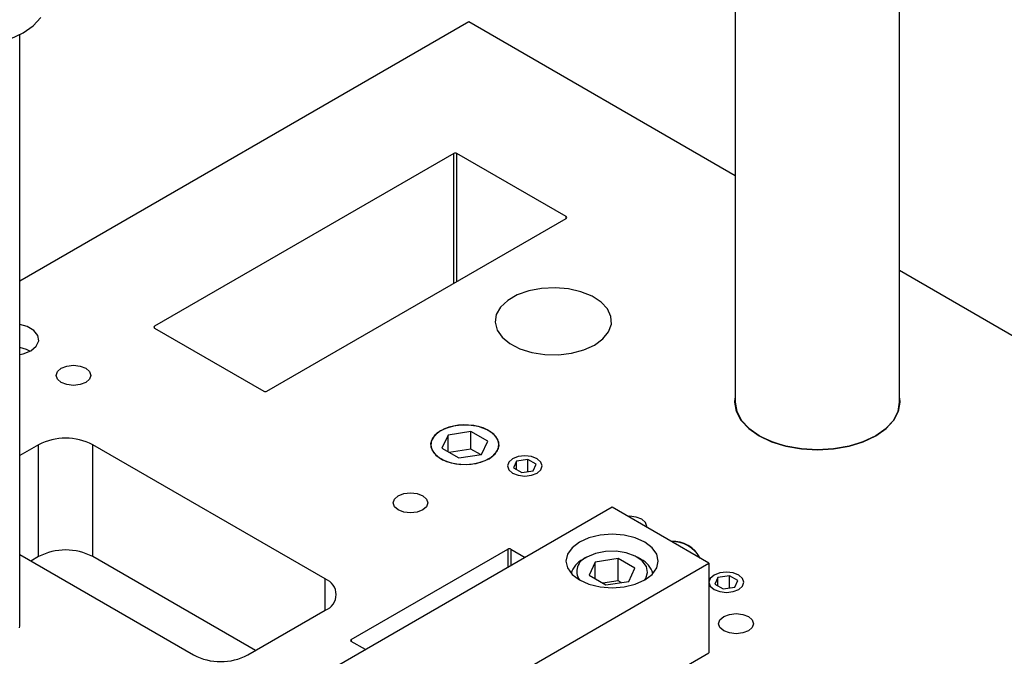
# Model space of a CAD drawing. Header units: inches. Extents: x 1802 to 2468, y -208 to -72.
# Tile 539 of 595: x 2312.25 to 2316.74, y -94.57 to -91.66. Entities that reach past the tile are written whole.
import ezdxf

# ---------------------------------------------------------------- set-up
doc = ezdxf.new("R2010")
doc.units = ezdxf.units.IN
doc.header["$LTSCALE"] = 0.5
doc.header["$MEASUREMENT"] = 0
for name, color, linetype in [('ST1-M-S', 193, 'Continuous'), ('ST2-M-S', 193, 'Continuous'), ('SVE-M-S', 8, 'Continuous')]:
    doc.layers.add(name, color=color, linetype=linetype)

msp = doc.modelspace()

# ---------------------------------------------------------------- linework, layer by layer
at = {"layer": 'ST1-M-S', "linetype": 'Continuous', "lineweight": 25}
for p, q in [((2314.29634, -91.6713), (2312.24824, -92.85364)), ((2315.51233, -92.37328), (2314.29634, -91.6713)), ((2314.2281, -92.27197), (2312.86339, -93.05981)), ((2314.2281, -92.86387), (2314.2281, -92.27197)), ((2314.74076, -92.55976), (2314.24225, -92.27197)), ((2314.24225, -92.85571), (2314.24225, -92.27197)), ((2313.37604, -93.35575), (2314.74076, -92.56792)), ((2314.74076, -92.56792), (2314.74076, -92.55976)), ((2318.12956, -93.88417), (2316.26233, -92.80624)), ((2314.62884, -92.88705), (2314.57029, -92.89825)), ((2314.69029, -92.88394), (2314.62884, -92.88705)), ((2314.75132, -92.8891), (2314.69029, -92.88394)), ((2314.80864, -92.90225), (2314.75132, -92.8891)), ((2314.5178, -92.91694), (2314.47418, -92.94212)), ((2314.57029, -92.89825), (2314.5178, -92.91694)), ((2314.85917, -92.92267), (2314.80864, -92.90225)), ((2314.90017, -92.94927), (2314.85917, -92.92267)), ((2314.4418, -92.97242), (2314.4224, -93.00622)), ((2314.47418, -92.94212), (2314.4418, -92.97242)), ((2314.92944, -92.98061), (2314.90017, -92.94927)), ((2314.4224, -93.00622), (2314.41702, -93.04169)), ((2314.94541, -93.01501), (2314.92944, -92.98061)), ((2314.9472, -93.0506), (2314.94541, -93.01501)), ((2312.28207, -93.06131), (2312.24824, -93.05166)), ((2312.31277, -93.07904), (2312.28207, -93.06131)), ((2312.86339, -93.06797), (2312.86339, -93.05981)), ((2312.86339, -93.06797), (2313.3619, -93.35575)), ((2314.41702, -93.04169), (2314.42596, -93.07692)), ((2314.93473, -93.08547), (2314.9472, -93.0506)), ((2312.33112, -93.10175), (2312.31277, -93.07904)), ((2312.3349, -93.12671), (2312.33112, -93.10175)), ((2314.42596, -93.07692), (2314.44874, -93.11002)), ((2314.44874, -93.11002), (2314.48411, -93.13918)), ((2314.90866, -93.11774), (2314.93473, -93.08547)), ((2312.29876, -93.17145), (2312.32366, -93.15092)), ((2312.32366, -93.15092), (2312.3349, -93.12671)), ((2314.48411, -93.13918), (2314.53019, -93.16286)), ((2314.82202, -93.16776), (2314.87041, -93.14567)), ((2314.87041, -93.14567), (2314.90866, -93.11774)), ((2312.24824, -93.1892), (2312.2632, -93.18583)), ((2312.2632, -93.18583), (2312.29876, -93.17145)), ((2314.53019, -93.16286), (2314.58448, -93.17975)), ((2314.58448, -93.17975), (2314.64406, -93.18897)), ((2314.64406, -93.18897), (2314.70572, -93.19001)), ((2314.70572, -93.19001), (2314.76612, -93.18281)), ((2314.76612, -93.18281), (2314.82202, -93.16776)), ((2312.437, -93.25125), (2312.46279, -93.24131)), ((2312.46279, -93.24131), (2312.49322, -93.23781)), ((2312.49322, -93.23781), (2312.52364, -93.24131)), ((2312.52364, -93.24131), (2312.54943, -93.25125)), ((2312.41372, -93.28371), (2312.41977, -93.26614)), ((2312.41977, -93.30127), (2312.41372, -93.28371)), ((2312.41977, -93.26614), (2312.437, -93.25125)), ((2312.54943, -93.25125), (2312.56667, -93.26614)), ((2312.56667, -93.26614), (2312.57272, -93.28371)), ((2312.57272, -93.28371), (2312.56667, -93.30127)), ((2312.437, -93.31616), (2312.41977, -93.30127)), ((2312.46279, -93.32611), (2312.437, -93.31616)), ((2312.49322, -93.3296), (2312.46279, -93.32611)), ((2312.52364, -93.32611), (2312.49322, -93.3296)), ((2312.54943, -93.31616), (2312.52364, -93.32611)), ((2312.56667, -93.30127), (2312.54943, -93.31616)), ((2315.51108, -93.40617), (2315.51233, -93.38848)), ((2315.51831, -93.44854), (2315.51108, -93.40617)), ((2316.26358, -93.40617), (2316.25635, -93.44854)), ((2316.26233, -93.38848), (2316.26358, -93.40617)), ((2315.53972, -93.48929), (2315.51831, -93.44854)), ((2316.25635, -93.44854), (2316.23494, -93.48929)), ((2314.22706, -93.51493), (2314.18588, -93.52749)), ((2314.27282, -93.50993), (2314.22706, -93.51493)), ((2314.3191, -93.51294), (2314.27282, -93.50993)), ((2314.36179, -93.52369), (2314.3191, -93.51294)), ((2315.57449, -93.52684), (2315.53972, -93.48929)), ((2316.23494, -93.48929), (2316.20017, -93.52684)), ((2314.15294, -93.5465), (2314.13118, -93.57027)), ((2314.18588, -93.52749), (2314.15294, -93.5465)), ((2314.3971, -93.54123), (2314.36179, -93.52369)), ((2314.42188, -93.56399), (2314.3971, -93.54123)), ((2314.43393, -93.58997), (2314.42188, -93.56399)), ((2315.62128, -93.55975), (2315.57449, -93.52684)), ((2315.6783, -93.58677), (2315.62128, -93.55975)), ((2316.15338, -93.55975), (2316.09636, -93.58677)), ((2316.20017, -93.52684), (2316.15338, -93.55975)), ((2312.33412, -93.60007), (2312.24824, -93.64964)), ((2312.33412, -94.1104), (2312.33412, -93.60007)), ((2313.64227, -94.21237), (2312.58161, -93.60007)), ((2312.58161, -94.1104), (2312.58161, -93.60007)), ((2314.13118, -93.57027), (2314.12252, -93.59669)), ((2314.12252, -93.59669), (2314.12774, -93.62341)), ((2314.43219, -93.61683), (2314.43393, -93.58997)), ((2315.74335, -93.60684), (2315.6783, -93.58677)), ((2315.81393, -93.6192), (2315.74335, -93.60684)), ((2316.03132, -93.60684), (2315.96073, -93.6192)), ((2316.09636, -93.58677), (2316.03132, -93.60684)), ((2314.12774, -93.62341), (2314.14636, -93.64806)), ((2314.14636, -93.64806), (2314.17674, -93.66844)), ((2314.38915, -93.66385), (2314.41681, -93.64221)), ((2314.41681, -93.64221), (2314.43219, -93.61683)), ((2314.55267, -93.65112), (2314.52224, -93.65461)), ((2314.58309, -93.65461), (2314.55267, -93.65112)), ((2315.88733, -93.62337), (2315.81393, -93.6192)), ((2315.96073, -93.6192), (2315.88733, -93.62337)), ((2314.17674, -93.66844), (2314.21618, -93.68274)), ((2314.21618, -93.68274), (2314.26117, -93.6897)), ((2314.26117, -93.6897), (2314.30771, -93.68869)), ((2314.30771, -93.68869), (2314.35167, -93.67981)), ((2314.35167, -93.67981), (2314.38915, -93.66385)), ((2314.47922, -93.67945), (2314.47317, -93.69701)), ((2314.47317, -93.69701), (2314.47922, -93.71458)), ((2314.49645, -93.66456), (2314.47922, -93.67945)), ((2314.52224, -93.65461), (2314.49645, -93.66456)), ((2314.60888, -93.66456), (2314.58309, -93.65461)), ((2314.62612, -93.67945), (2314.60888, -93.66456)), ((2314.63217, -93.69701), (2314.62612, -93.67945)), ((2314.62612, -93.71458), (2314.63217, -93.69701)), ((2314.47922, -93.71458), (2314.49645, -93.72947)), ((2314.49645, -93.72947), (2314.52224, -93.73941)), ((2314.52224, -93.73941), (2314.55267, -93.74291)), ((2314.55267, -93.74291), (2314.58309, -93.73941)), ((2314.58309, -93.73941), (2314.60888, -93.72947)), ((2314.60888, -93.72947), (2314.62612, -93.71458)), ((2313.95773, -93.84783), (2313.97496, -93.83295)), ((2313.97496, -93.83295), (2314.00075, -93.823)), ((2314.00075, -93.823), (2314.03118, -93.8195)), ((2314.03118, -93.8195), (2314.0616, -93.823)), ((2314.0616, -93.823), (2314.08739, -93.83295)), ((2314.08739, -93.83295), (2314.10462, -93.84783)), ((2313.95168, -93.8654), (2313.95773, -93.84783)), ((2313.95773, -93.88296), (2313.95168, -93.8654)), ((2314.10462, -93.84783), (2314.11068, -93.8654)), ((2314.11068, -93.8654), (2314.10462, -93.88296)), ((2313.97496, -93.89785), (2313.95773, -93.88296)), ((2314.00075, -93.9078), (2313.97496, -93.89785)), ((2314.03118, -93.91129), (2314.00075, -93.9078)), ((2314.0616, -93.9078), (2314.03118, -93.91129)), ((2314.08739, -93.89785), (2314.0616, -93.9078)), ((2314.10462, -93.88296), (2314.08739, -93.89785)), ((2315.02996, -93.92666), (2315.02172, -93.9269)), ((2315.06039, -93.93015), (2315.02996, -93.92666)), ((2315.08618, -93.9401), (2315.06039, -93.93015)), ((2315.10341, -93.95499), (2315.08618, -93.9401)), ((2315.10946, -93.97255), (2315.10341, -93.95499)), ((2315.10903, -93.97731), (2315.10946, -93.97255)), ((2312.24824, -94.10157), (2313.04123, -94.55934)), ((2313.76071, -94.48893), (2314.47488, -94.07664)), ((2314.47488, -94.07664), (2314.47488, -94.16026)), ((2314.48903, -94.07664), (2314.55438, -94.11437)), ((2314.48903, -94.07664), (2314.48903, -94.15209)), ((2312.33412, -94.1104), (2312.29884, -94.13077)), ((2313.324, -94.53898), (2312.58161, -94.1104)), ((2315.44148, -94.18528), (2315.41569, -94.19523)), ((2315.47191, -94.18178), (2315.44148, -94.18528)), ((2315.50233, -94.18528), (2315.47191, -94.18178)), ((2315.52812, -94.19523), (2315.50233, -94.18528)), ((2313.64227, -94.35524), (2313.64227, -94.21237)), ((2315.39846, -94.21012), (2315.39241, -94.22768)), ((2315.39241, -94.22768), (2315.39846, -94.24524)), ((2315.41569, -94.19523), (2315.39846, -94.21012)), ((2315.54535, -94.21012), (2315.52812, -94.19523)), ((2315.55141, -94.22768), (2315.54535, -94.21012)), ((2315.54535, -94.24524), (2315.55141, -94.22768)), ((2315.39846, -94.24524), (2315.41569, -94.26013)), ((2315.41569, -94.26013), (2315.44148, -94.27008)), ((2315.44148, -94.27008), (2315.47191, -94.27357)), ((2315.47191, -94.27357), (2315.50233, -94.27008)), ((2315.50233, -94.27008), (2315.52812, -94.26013)), ((2315.52812, -94.26013), (2315.54535, -94.24524)), ((2313.28871, -94.55934), (2313.64227, -94.35524)), ((2315.48568, -94.37407), (2315.5161, -94.37058)), ((2315.5161, -94.37058), (2315.54652, -94.37407)), ((2315.4366, -94.41647), (2315.44265, -94.39891)), ((2315.44265, -94.43404), (2315.4366, -94.41647)), ((2315.44265, -94.39891), (2315.45988, -94.38402)), ((2315.45988, -94.38402), (2315.48568, -94.37407)), ((2315.54652, -94.37407), (2315.57231, -94.38402)), ((2315.57231, -94.38402), (2315.58955, -94.39891)), ((2315.58955, -94.39891), (2315.5956, -94.41647)), ((2315.5956, -94.41647), (2315.58955, -94.43404)), ((2315.45988, -94.44893), (2315.44265, -94.43404)), ((2315.48568, -94.45887), (2315.45988, -94.44893)), ((2315.5161, -94.46237), (2315.48568, -94.45887)), ((2315.54652, -94.45887), (2315.5161, -94.46237)), ((2315.57231, -94.44893), (2315.54652, -94.45887)), ((2315.58955, -94.43404), (2315.57231, -94.44893)), ((2313.76071, -94.48893), (2313.76071, -94.49709)), ((2313.82606, -94.53482), (2313.76071, -94.49709))]:
    msp.add_line(p, q, dxfattribs=at)
for centre, radius, start, end in [((2314.23518, -92.28562), 0.01537, 62.60967, 117.39033), ((2314.73921, -92.56384), 0.00437, 290.78342, 69.21658), ((2312.86494, -93.06389), 0.00437, 110.78342, 249.21658), ((2313.36897, -93.34211), 0.01537, 242.60967, 297.39033), ((2312.45786, -93.83889), 0.26898, 62.60967, 117.39033), ((2315.223, -94.1894), 0.14798, 28.89464, 91.11073), ((2312.45786, -94.34923), 0.26898, 62.60967, 117.39033), ((2314.48196, -94.09029), 0.01537, 62.60967, 117.39033), ((2313.61515, -94.28381), 0.07641, 290.78342, 69.21658), ((2313.76226, -94.49301), 0.00437, 110.78342, 249.21658), ((2313.16497, -94.32052), 0.26898, 242.60967, 297.39033)]:
    msp.add_arc(centre, radius, start, end, dxfattribs=at)
at = {"layer": 'ST2-M-S', "linetype": 'Continuous', "lineweight": 25}
for p, q in [((2315.51233, -91.18421), (2315.51233, -93.40617)), ((2316.26233, -93.40617), (2316.26233, -91.18421)), ((2315.51233, -93.38848), (2315.51108, -93.40617)), ((2315.51108, -93.40617), (2315.51831, -93.44854)), ((2315.51233, -93.40617), (2315.51954, -93.4484)), ((2316.25513, -93.4484), (2316.26233, -93.40617)), ((2316.25635, -93.44854), (2316.26358, -93.40617)), ((2316.26358, -93.40617), (2316.26233, -93.38848)), ((2316.26233, -93.40617), (2316.26233, -93.40617)), ((2315.51831, -93.44854), (2315.53972, -93.48929)), ((2315.51954, -93.4484), (2315.54088, -93.48901)), ((2316.23379, -93.48901), (2316.25513, -93.4484)), ((2316.23494, -93.48929), (2316.25635, -93.44854)), ((2315.53972, -93.48929), (2315.57449, -93.52684)), ((2315.54088, -93.48901), (2315.57553, -93.52644)), ((2316.19913, -93.52644), (2316.23379, -93.48901)), ((2316.20017, -93.52684), (2316.23494, -93.48929)), ((2315.57449, -93.52684), (2315.62128, -93.55975)), ((2315.57553, -93.52644), (2315.62217, -93.55924)), ((2315.62128, -93.55975), (2315.6783, -93.58677)), ((2315.62217, -93.55924), (2315.67899, -93.58617)), ((2316.09567, -93.58617), (2316.1525, -93.55924)), ((2316.09636, -93.58677), (2316.15338, -93.55975)), ((2316.1525, -93.55924), (2316.19913, -93.52644)), ((2316.15338, -93.55975), (2316.20017, -93.52684)), ((2315.6783, -93.58677), (2315.74335, -93.60684)), ((2315.67899, -93.58617), (2315.74382, -93.60617)), ((2315.74335, -93.60684), (2315.81393, -93.6192)), ((2315.74382, -93.60617), (2315.81417, -93.61849)), ((2315.96049, -93.61849), (2316.03084, -93.60617)), ((2315.96073, -93.6192), (2316.03132, -93.60684)), ((2316.03084, -93.60617), (2316.09567, -93.58617)), ((2316.03132, -93.60684), (2316.09636, -93.58677)), ((2315.81393, -93.6192), (2315.88733, -93.62337)), ((2315.81417, -93.61849), (2315.88733, -93.62265)), ((2315.88733, -93.62265), (2315.96049, -93.61849)), ((2315.88733, -93.62337), (2315.96073, -93.6192)), ((2314.95041, -93.88574), (2313.18265, -94.90625)), ((2315.39236, -94.14087), (2314.95041, -93.88574)), ((2314.8958, -94.01301), (2314.84491, -94.02518)), ((2314.95041, -94.00886), (2314.8958, -94.01301)), ((2315.00503, -94.01301), (2314.95041, -94.00886)), ((2315.05591, -94.02518), (2315.00503, -94.01301)), ((2314.80121, -94.04453), (2314.76768, -94.06976)), ((2314.84491, -94.02518), (2314.80121, -94.04453)), ((2315.09961, -94.04453), (2315.05591, -94.02518)), ((2315.13315, -94.06976), (2315.09961, -94.04453)), ((2314.7466, -94.09914), (2314.73941, -94.13066)), ((2314.76768, -94.06976), (2314.7466, -94.09914)), ((2315.15422, -94.09914), (2315.13315, -94.06976)), ((2315.16141, -94.13066), (2315.15422, -94.09914)), ((2313.62459, -95.16138), (2315.39236, -94.14087)), ((2314.73941, -94.13066), (2314.7466, -94.16219)), ((2315.15422, -94.16219), (2315.16141, -94.13066)), ((2315.39236, -94.14087), (2315.39236, -94.54914)), ((2314.7466, -94.16219), (2314.76768, -94.19157)), ((2314.76768, -94.19157), (2314.80121, -94.2168)), ((2315.09961, -94.2168), (2315.13315, -94.19157)), ((2315.13315, -94.19157), (2315.15422, -94.16219)), ((2314.80121, -94.2168), (2314.84491, -94.23615)), ((2314.84491, -94.23615), (2314.8958, -94.24832)), ((2315.00503, -94.24832), (2315.05591, -94.23615)), ((2315.05591, -94.23615), (2315.09961, -94.2168)), ((2314.8958, -94.24832), (2314.95041, -94.25247)), ((2314.95041, -94.25247), (2315.00503, -94.24832)), ((2313.62459, -95.56965), (2315.39236, -94.54914))]:
    msp.add_line(p, q, dxfattribs=at)
at = {"layer": 'SVE-M-S', "linetype": 'Continuous', "lineweight": 25}
for p, q in [((2312.31004, -91.68906), (2312.3447, -91.65163)), ((2312.20658, -91.74878), (2312.26341, -91.72186)), ((2312.26341, -91.72186), (2312.31004, -91.68906)), ((2312.24824, -94.42668), (2312.24824, -91.73014)), ((2312.27856, -93.16628), (2312.24824, -93.15744)), ((2312.29431, -93.1739), (2312.27856, -93.16628)), ((2314.24961, -93.51144), (2314.20565, -93.52032)), ((2314.29616, -93.51043), (2314.24961, -93.51144)), ((2314.34115, -93.51739), (2314.29616, -93.51043)), ((2314.38058, -93.5317), (2314.34115, -93.51739)), ((2314.14052, -93.55792), (2314.12514, -93.5833)), ((2314.16818, -93.53628), (2314.14052, -93.55792)), ((2314.20565, -93.52032), (2314.16818, -93.53628)), ((2314.20212, -93.55588), (2314.1741, -93.61624)), ((2314.30668, -93.5397), (2314.20212, -93.55588)), ((2314.20212, -93.63241), (2314.20212, -93.55588)), ((2314.38323, -93.58389), (2314.30668, -93.5397)), ((2314.30668, -93.62007), (2314.30668, -93.5397)), ((2314.41096, -93.55208), (2314.38058, -93.5317)), ((2314.42959, -93.57672), (2314.41096, -93.55208)), ((2314.12514, -93.5833), (2314.1234, -93.61016)), ((2314.35521, -93.64425), (2314.38323, -93.58389)), ((2314.42614, -93.62986), (2314.4348, -93.60344)), ((2314.4348, -93.60344), (2314.42959, -93.57672)), ((2314.1234, -93.61016), (2314.13545, -93.63614)), ((2314.13545, -93.63614), (2314.16023, -93.6589)), ((2314.1741, -93.61624), (2314.25064, -93.66043)), ((2314.30668, -93.62007), (2314.20735, -93.63543)), ((2314.25064, -93.66043), (2314.35521, -93.64425)), ((2314.34998, -93.64506), (2314.30668, -93.62007)), ((2314.37145, -93.67264), (2314.40438, -93.65363)), ((2314.40438, -93.65363), (2314.42614, -93.62986)), ((2314.55267, -93.65112), (2314.52224, -93.65461)), ((2314.58309, -93.65461), (2314.55267, -93.65112)), ((2314.16023, -93.6589), (2314.19553, -93.67644)), ((2314.19553, -93.67644), (2314.23822, -93.68719)), ((2314.23822, -93.68719), (2314.28451, -93.6902)), ((2314.28451, -93.6902), (2314.33027, -93.6852)), ((2314.33027, -93.6852), (2314.37145, -93.67264)), ((2314.47922, -93.67945), (2314.47317, -93.69701)), ((2314.47317, -93.69701), (2314.47922, -93.71458)), ((2314.49645, -93.66456), (2314.47922, -93.67945)), ((2314.52224, -93.65461), (2314.49645, -93.66456)), ((2314.51441, -93.67493), (2314.50041, -93.7051)), ((2314.56667, -93.66685), (2314.51441, -93.67493)), ((2314.51441, -93.71318), (2314.51441, -93.67493)), ((2314.60492, -93.68893), (2314.56667, -93.66685)), ((2314.56667, -93.72285), (2314.56667, -93.66685)), ((2314.60888, -93.66456), (2314.58309, -93.65461)), ((2314.59092, -93.7191), (2314.60492, -93.68893)), ((2314.62612, -93.67945), (2314.60888, -93.66456)), ((2314.63217, -93.69701), (2314.62612, -93.67945)), ((2314.62612, -93.71458), (2314.63217, -93.69701)), ((2314.47922, -93.71458), (2314.49645, -93.72947)), ((2314.49645, -93.72947), (2314.52224, -93.73941)), ((2314.50041, -93.7051), (2314.53867, -93.72718)), ((2314.52224, -93.73941), (2314.55267, -93.74291)), ((2314.53867, -93.72718), (2314.59092, -93.7191)), ((2314.55267, -93.74291), (2314.58309, -93.73941)), ((2314.58309, -93.73941), (2314.60888, -93.72947)), ((2314.60888, -93.72947), (2314.62612, -93.71458)), ((2315.02996, -93.92666), (2315.02172, -93.9269)), ((2315.06039, -93.93015), (2315.02996, -93.92666)), ((2315.08618, -93.9401), (2315.06039, -93.93015)), ((2315.10341, -93.95499), (2315.08618, -93.9401)), ((2315.10946, -93.97255), (2315.10341, -93.95499)), ((2315.10903, -93.97731), (2315.10946, -93.97255)), ((2314.87448, -94.09672), (2314.83551, -94.11332)), ((2314.9202, -94.08748), (2314.87448, -94.09672)), ((2314.96861, -94.08644), (2314.9202, -94.08748)), ((2315.0154, -94.09367), (2314.96861, -94.08644)), ((2315.05641, -94.10855), (2315.0154, -94.09367)), ((2314.83549, -94.11333), (2314.81781, -94.12354)), ((2314.87387, -94.13547), (2314.84585, -94.19583)), ((2314.97843, -94.11929), (2314.87387, -94.13547)), ((2314.87387, -94.21201), (2314.87387, -94.13547)), ((2315.05498, -94.16348), (2314.97843, -94.11929)), ((2314.97843, -94.22136), (2314.97843, -94.11929)), ((2315.08801, -94.12975), (2315.05641, -94.10855)), ((2315.08302, -94.12354), (2315.06534, -94.11333)), ((2315.10738, -94.15538), (2315.08801, -94.12975)), ((2315.02696, -94.22385), (2315.05498, -94.16348)), ((2315.1038, -94.21064), (2315.1128, -94.18316)), ((2315.1128, -94.18316), (2315.10738, -94.15538)), ((2315.44148, -94.18528), (2315.41569, -94.19523)), ((2315.47191, -94.18178), (2315.44148, -94.18528)), ((2315.50233, -94.18528), (2315.47191, -94.18178)), ((2315.52812, -94.19523), (2315.50233, -94.18528)), ((2314.84585, -94.19583), (2314.9224, -94.24002)), ((2314.97843, -94.22136), (2314.90875, -94.23214)), ((2314.9224, -94.24002), (2315.02696, -94.22385)), ((2314.99208, -94.22924), (2314.97843, -94.22136)), ((2315.09966, -94.21677), (2315.1038, -94.21064)), ((2315.39846, -94.21012), (2315.39241, -94.22768)), ((2315.39241, -94.22768), (2315.39846, -94.24524)), ((2315.41569, -94.19523), (2315.39846, -94.21012)), ((2315.43365, -94.2056), (2315.41965, -94.23576)), ((2315.41965, -94.23576), (2315.4579, -94.25784)), ((2315.48591, -94.19751), (2315.43365, -94.2056)), ((2315.43365, -94.24384), (2315.43365, -94.2056)), ((2315.52416, -94.2196), (2315.48591, -94.19751)), ((2315.48591, -94.25351), (2315.48591, -94.19751)), ((2315.51016, -94.24976), (2315.52416, -94.2196)), ((2315.54535, -94.21012), (2315.52812, -94.19523)), ((2315.55141, -94.22768), (2315.54535, -94.21012)), ((2315.54535, -94.24524), (2315.55141, -94.22768)), ((2315.39846, -94.24524), (2315.41569, -94.26013)), ((2315.41569, -94.26013), (2315.44148, -94.27008)), ((2315.44148, -94.27008), (2315.47191, -94.27357)), ((2315.4579, -94.25784), (2315.51016, -94.24976)), ((2315.47191, -94.27357), (2315.50233, -94.27008)), ((2315.50233, -94.27008), (2315.52812, -94.26013)), ((2315.52812, -94.26013), (2315.54535, -94.24524)), ((2312.24779, -94.43539), (2312.24824, -94.42668))]:
    msp.add_line(p, q, dxfattribs=at)
for centre, radius, start, end in [((2315.22812, -94.18053), 0.13931, 26.71765, 93.28773), ((2315.22812, -94.18053), 0.13931, 26.71765, 93.28773), ((2314.85941, -94.21285), 0.09852, 114.96137, 165.30121), ((2314.85837, -94.17833), 0.06891, 109.37345, 213.90284), ((2315.038, -94.21571), 0.10257, 15.75882, 63.96689)]:
    msp.add_arc(centre, radius, start, end, dxfattribs=at)

doc.saveas('drawing.dxf')
